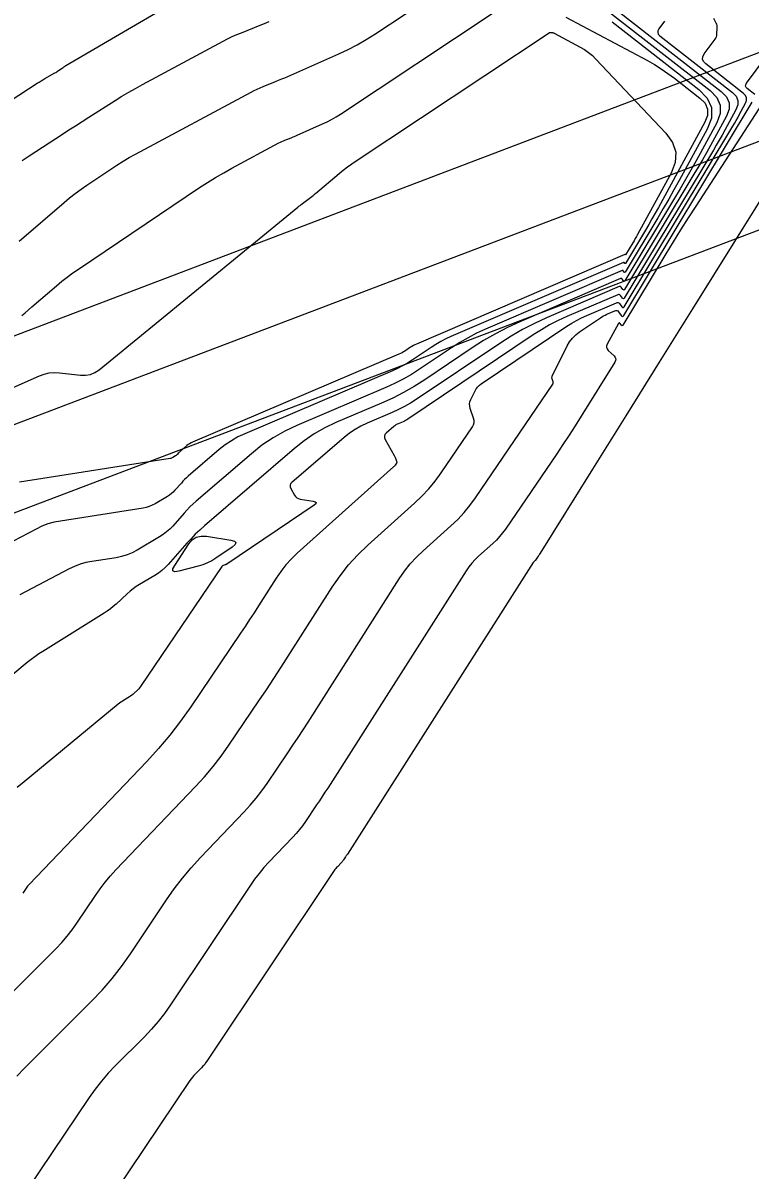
# Model space of a CAD drawing. Extents: x 658976 to 668721, y 639543 to 647196.
# Drawn here: x 662049.2 to 662093.1, y 641733.2 to 641802.5 of the extents above; entities that cross this region are included whole.
import ezdxf

# ---------------------------------------------------------------- set-up
doc = ezdxf.new("R2010")
doc.units = 0
for name, color, linetype in [('Ex_Major Contours', 7, 'Continuous'), ('Ex_Minor Contours', 7, 'Continuous'), ('R_Water', 7, 'Continuous')]:
    doc.layers.add(name, color=color, linetype=linetype)

msp = doc.modelspace()

# ---------------------------------------------------------------- linework, layer by layer
at = {"layer": 'Ex_Major Contours'}
for points in [[(662048.92, 641789.316), (662051.639, 641791.654), (662051.973, 641791.933), (662052.316, 641792.202), (662052.666, 641792.461), (662053.024, 641792.709), (662054.473, 641793.68), (662054.838, 641793.919), (662055.208, 641794.148), (662055.584, 641794.368), (662055.965, 641794.579), (662062.94, 641798.331), (662063.119, 641798.424), (662063.3, 641798.511), (662063.484, 641798.593), (662063.67, 641798.67), (662064.42, 641798.965), (662064.607, 641799.04), (662064.794, 641799.117), (662064.979, 641799.195), (662065.164, 641799.276), (662068.237, 641800.633), (662068.804, 641800.898), (662069.358, 641801.186), (662069.9, 641801.498), (662070.429, 641801.833), (662074.089, 641804.26)], [(662084.757, 641802.571), (662090.005, 641798.48), (662090.512, 641797.959), (662090.763, 641797.386), (662090.76, 641796.76), (662090.503, 641796.081), (662088.813, 641792.986), (662088.499, 641792.42), (662088.18, 641791.857), (662087.855, 641791.297), (662087.524, 641790.741), (662085.543, 641787.456), (662085.531, 641787.44), (662085.518, 641787.435), (662085.504, 641787.439), (662085.49, 641787.453), (662085.434, 641787.53), (662085.418, 641787.545), (662085.401, 641787.554), (662085.382, 641787.555), (662085.361, 641787.549), (662077.104, 641784.001), (662076.573, 641783.759), (662076.056, 641783.493), (662075.552, 641783.203), (662075.061, 641782.889), (662073.122, 641781.587), (662072.63, 641781.273), (662072.126, 641780.984), (662071.608, 641780.719), (662071.078, 641780.478), (662065.713, 641778.196), (662064.976, 641777.848), (662064.272, 641777.447), (662063.601, 641776.993), (662062.964, 641776.486), (662059.63, 641773.619), (662059.437, 641773.447), (662059.25, 641773.269), (662059.069, 641773.084), (662058.894, 641772.893), (662058.207, 641772.116), (662058.028, 641771.93), (662057.837, 641771.759), (662057.634, 641771.604), (662057.417, 641771.464), (662056.067, 641770.665), (662055.763, 641770.504), (662055.447, 641770.373), (662055.12, 641770.273), (662054.782, 641770.204), (662053.31, 641769.974), (662052.955, 641769.904), (662052.609, 641769.805), (662052.272, 641769.679), (662051.945, 641769.524), (662048.965, 641767.96)], [(662093.378, 641798.184), (662092.925, 641798.538), (662092.856, 641798.61), (662092.826, 641798.686), (662092.834, 641798.768), (662092.881, 641798.856), (662094.042, 641800.432)], [(662048.784, 641738.881), (662049.243, 641739.363), (662053.304, 641743.417), (662053.943, 641744.087), (662054.546, 641744.785), (662055.115, 641745.513), (662055.648, 641746.27), (662057.827, 641749.531), (662058.298, 641750.203), (662058.797, 641750.853), (662059.324, 641751.481), (662059.878, 641752.087), (662062.519, 641754.849), (662062.895, 641755.259), (662063.252, 641755.683), (662063.591, 641756.121), (662063.912, 641756.574), (662065.16, 641758.416), (662065.47, 641758.878), (662065.778, 641759.341), (662066.081, 641759.807), (662066.382, 641760.275), (662071.899, 641768.922), (662072.216, 641769.385), (662072.563, 641769.823), (662072.938, 641770.236), (662073.343, 641770.625), (662075.021, 641772.129), (662075.427, 641772.516), (662075.809, 641772.926), (662076.164, 641773.358), (662076.494, 641773.812), (662081.175, 641780.676), (662081.196, 641780.713), (662081.206, 641780.752), (662081.206, 641780.793), (662081.196, 641780.834), (662081.137, 641781.003), (662081.126, 641781.045), (662081.124, 641781.087), (662081.131, 641781.128), (662081.146, 641781.168), (662082.045, 641782.996), (662082.188, 641783.245), (662082.359, 641783.47), (662082.559, 641783.67), (662082.786, 641783.845), (662084.054, 641784.696), (662084.148, 641784.756), (662084.244, 641784.811), (662084.343, 641784.862), (662084.444, 641784.908), (662084.928, 641785.116), (662084.99, 641785.134), (662085.046, 641785.13), (662085.096, 641785.105), (662085.141, 641785.059), (662085.308, 641784.833), (662085.349, 641784.791), (662085.389, 641784.778), (662085.427, 641784.795), (662085.464, 641784.84), (662093.221, 641797.709)]]:
    msp.add_lwpolyline(points, dxfattribs=at)
at = {"layer": 'Ex_Minor Contours'}
for points in [[(662082.1, 641805.109), (662090.68, 641798.421), (662091.091, 641797.998), (662091.295, 641797.533), (662091.293, 641797.025), (662091.084, 641796.473), (662089.833, 641794.183), (662089.517, 641793.612), (662089.196, 641793.045), (662088.868, 641792.481), (662088.534, 641791.921), (662085.527, 641786.933), (662085.51, 641786.911), (662085.492, 641786.903), (662085.473, 641786.909), (662085.454, 641786.929), (662085.375, 641787.036), (662085.354, 641787.057), (662085.33, 641787.069), (662085.304, 641787.071), (662085.275, 641787.063), (662079.188, 641784.448), (662078.439, 641784.105), (662077.709, 641783.729), (662076.997, 641783.32), (662076.303, 641782.877), (662073.434, 641780.95), (662072.806, 641780.549), (662072.161, 641780.18), (662071.499, 641779.841), (662070.821, 641779.533), (662068.073, 641778.364), (662067.402, 641778.047), (662066.76, 641777.682), (662066.149, 641777.268), (662065.568, 641776.806), (662060.119, 641772.12), (662059.841, 641771.872), (662059.572, 641771.616), (662059.311, 641771.35), (662059.06, 641771.076), (662057.921, 641769.788), (662057.743, 641769.602), (662057.552, 641769.432), (662057.348, 641769.276), (662057.132, 641769.137), (662056.19, 641768.579), (662055.996, 641768.457), (662055.809, 641768.325), (662055.63, 641768.183), (662055.459, 641768.031), (662054.788, 641767.402), (662054.617, 641767.25), (662054.439, 641767.106), (662054.254, 641766.971), (662054.063, 641766.846), (662050.347, 641764.542), (662050.107, 641764.387), (662049.872, 641764.224), (662049.643, 641764.054), (662049.419, 641763.875), (662048.536, 641763.147)], [(662044.522, 641795.281), (662050.016, 641798.859), (662050.131, 641798.932), (662050.247, 641799.005), (662050.365, 641799.075), (662050.483, 641799.144), (662051.081, 641799.485), (662051.138, 641799.519), (662051.195, 641799.554), (662051.251, 641799.59), (662051.306, 641799.627), (662051.524, 641799.78), (662051.579, 641799.818), (662051.635, 641799.855), (662051.692, 641799.89), (662051.749, 641799.924), (662059.681, 641804.58)], [(662081.969, 641802.859), (662086.896, 641800.226), (662087.321, 641799.987), (662087.734, 641799.731), (662088.136, 641799.457), (662088.527, 641799.165), (662090.067, 641797.965), (662090.374, 641797.649), (662090.527, 641797.301), (662090.525, 641796.921), (662090.369, 641796.508), (662087.555, 641791.356), (662087.364, 641791.01), (662087.169, 641790.666), (662086.971, 641790.324), (662086.768, 641789.985), (662085.559, 641787.979), (662085.551, 641787.969), (662085.543, 641787.966), (662085.535, 641787.969), (662085.527, 641787.977), (662085.492, 641788.024), (662085.483, 641788.034), (662085.472, 641788.039), (662085.461, 641788.04), (662085.448, 641788.036), (662075.019, 641783.555), (662074.708, 641783.413), (662074.404, 641783.256), (662074.108, 641783.086), (662073.819, 641782.902), (662072.68, 641782.136), (662072.391, 641781.952), (662072.094, 641781.782), (662071.79, 641781.627), (662071.478, 641781.485), (662062.559, 641777.689), (662062.145, 641777.494), (662061.749, 641777.269), (662061.372, 641777.014), (662061.014, 641776.729), (662059.142, 641775.118), (662059.033, 641775.022), (662058.928, 641774.921), (662058.826, 641774.818), (662058.728, 641774.71), (662058.342, 641774.274), (662058.242, 641774.169), (662058.134, 641774.073), (662058.02, 641773.986), (662057.898, 641773.908), (662057.14, 641773.459), (662056.969, 641773.368), (662056.791, 641773.294), (662056.607, 641773.238), (662056.418, 641773.2), (662051.418, 641772.42), (662051.037, 641772.344), (662050.666, 641772.239), (662050.305, 641772.103), (662049.954, 641771.936), (662048.571, 641771.21)], [(662084.871, 641803.416), (662091.355, 641798.362), (662091.67, 641798.037), (662091.827, 641797.679), (662091.825, 641797.289), (662091.665, 641796.866), (662090.704, 641795.106), (662090.461, 641794.667), (662090.214, 641794.231), (662089.962, 641793.798), (662089.706, 641793.368), (662085.511, 641786.41), (662085.489, 641786.382), (662085.466, 641786.372), (662085.442, 641786.38), (662085.417, 641786.405), (662085.316, 641786.541), (662085.289, 641786.569), (662085.259, 641786.584), (662085.225, 641786.587), (662085.188, 641786.576), (662080.802, 641784.692), (662080.067, 641784.356), (662079.35, 641783.986), (662078.651, 641783.584), (662077.969, 641783.149), (662072.924, 641779.761), (662072.576, 641779.539), (662072.219, 641779.334), (662071.852, 641779.146), (662071.476, 641778.976), (662069.954, 641778.328), (662069.582, 641778.153), (662069.227, 641777.951), (662068.889, 641777.721), (662068.567, 641777.465), (662065.397, 641774.74), (662065.327, 641774.661), (662065.294, 641774.575), (662065.297, 641774.484), (662065.337, 641774.386), (662065.569, 641773.983), (662065.634, 641773.892), (662065.713, 641773.823), (662065.807, 641773.773), (662065.915, 641773.745), (662066.692, 641773.621), (662066.821, 641773.585), (662066.873, 641773.533), (662066.848, 641773.463), (662066.746, 641773.377), (662061.472, 641769.812), (662061.448, 641769.797), (662061.423, 641769.785), (662061.397, 641769.774), (662061.37, 641769.766), (662061.261, 641769.738), (662061.235, 641769.729), (662061.212, 641769.715), (662061.192, 641769.698), (662061.174, 641769.677), (662056.308, 641762.48), (662056.26, 641762.414), (662056.208, 641762.35), (662056.153, 641762.289), (662056.095, 641762.231), (662055.854, 641762.005), (662055.792, 641761.95), (662055.728, 641761.898), (662055.662, 641761.85), (662055.593, 641761.805), (662055.23, 641761.58), (662055.147, 641761.526), (662055.066, 641761.47), (662054.987, 641761.412), (662054.91, 641761.35), (662049.223, 641756.656), (662048.796, 641756.33)], [(662049.08, 641784.827), (662049.282, 641785), (662049.484, 641785.173), (662049.686, 641785.347), (662051.179, 641786.63), (662051.498, 641786.897), (662051.826, 641787.154), (662052.16, 641787.401), (662052.503, 641787.638), (662059.834, 641792.555), (662060.311, 641792.866), (662060.796, 641793.166), (662061.288, 641793.454), (662061.786, 641793.731), (662064.625, 641795.257), (662064.713, 641795.303), (662064.803, 641795.347), (662064.895, 641795.387), (662064.987, 641795.425), (662065.36, 641795.572), (662065.452, 641795.609), (662065.545, 641795.647), (662065.637, 641795.686), (662065.729, 641795.726), (662067.254, 641796.4), (662067.535, 641796.532), (662067.811, 641796.675), (662068.079, 641796.829), (662068.342, 641796.996), (662077.519, 641803.082)], [(662042.946, 641738.403), (662051.153, 641746.597), (662051.498, 641746.958), (662051.823, 641747.335), (662052.13, 641747.728), (662052.418, 641748.136), (662053.53, 641749.8), (662053.817, 641750.209), (662054.12, 641750.605), (662054.44, 641750.987), (662054.778, 641751.356), (662059.578, 641756.376), (662060.123, 641756.971), (662060.642, 641757.587), (662061.135, 641758.224), (662061.602, 641758.883), (662063.416, 641761.56), (662063.867, 641762.231), (662064.313, 641762.905), (662064.755, 641763.582), (662065.192, 641764.262), (662067.85, 641768.429), (662068.322, 641769.116), (662068.837, 641769.766), (662069.395, 641770.38), (662069.996, 641770.957), (662072.821, 641773.491), (662073.263, 641773.912), (662073.678, 641774.357), (662074.064, 641774.827), (662074.423, 641775.32), (662076.323, 641778.106), (662076.391, 641778.233), (662076.426, 641778.364), (662076.426, 641778.5), (662076.393, 641778.64), (662076.19, 641779.218), (662076.155, 641779.355), (662076.149, 641779.49), (662076.171, 641779.624), (662076.222, 641779.756), (662076.48, 641780.28), (662076.551, 641780.405), (662076.637, 641780.518), (662076.737, 641780.618), (662076.851, 641780.705), (662082.026, 641784.181), (662082.316, 641784.365), (662082.613, 641784.536), (662082.917, 641784.693), (662083.23, 641784.836), (662085.015, 641785.603), (662085.068, 641785.618), (662085.117, 641785.615), (662085.161, 641785.593), (662085.199, 641785.553), (662085.344, 641785.357), (662085.38, 641785.321), (662085.414, 641785.31), (662085.448, 641785.324), (662085.48, 641785.363), (662092.05, 641796.262), (662092.151, 641796.432), (662092.251, 641796.604), (662092.349, 641796.777), (662092.446, 641796.951), (662092.827, 641797.65), (662092.891, 641797.818), (662092.891, 641797.973), (662092.829, 641798.115), (662092.704, 641798.244), (662090.414, 641800.028), (662090.284, 641800.164), (662090.226, 641800.309), (662090.242, 641800.465), (662090.331, 641800.631), (662090.982, 641801.514), (662091.028, 641801.586), (662091.062, 641801.663), (662091.085, 641801.745), (662091.096, 641801.83), (662091.115, 641802.204), (662091.114, 641802.279), (662091.104, 641802.352), (662091.083, 641802.423), (662091.053, 641802.493), (662090.912, 641802.764)], [(662049.108, 641794.187), (662049.523, 641794.466), (662051.541, 641795.78), (662051.938, 641796.038), (662052.336, 641796.295), (662052.735, 641796.551), (662053.135, 641796.805), (662054.735, 641797.82), (662055.137, 641798.07), (662055.544, 641798.313), (662055.955, 641798.548), (662056.37, 641798.777), (662061.255, 641801.404), (662061.524, 641801.544), (662061.796, 641801.675), (662062.073, 641801.798), (662062.353, 641801.914), (662063.481, 641802.358), (662063.762, 641802.471), (662064.042, 641802.586)], [(662087.934, 641802.611), (662087.586, 641802.139), (662087.524, 641802.024), (662087.513, 641801.916), (662087.552, 641801.816), (662087.643, 641801.722), (662092.029, 641798.303), (662092.25, 641798.076), (662092.359, 641797.826), (662092.358, 641797.553), (662092.246, 641797.258), (662091.575, 641796.029), (662091.405, 641795.722), (662091.233, 641795.418), (662091.057, 641795.115), (662090.878, 641794.815), (662085.496, 641785.887), (662085.468, 641785.853), (662085.44, 641785.841), (662085.411, 641785.85), (662085.381, 641785.881), (662085.258, 641786.047), (662085.225, 641786.081), (662085.188, 641786.099), (662085.147, 641786.102), (662085.101, 641786.09), (662082.016, 641784.764), (662081.492, 641784.524), (662080.981, 641784.261), (662080.483, 641783.975), (662079.998, 641783.665), (662072.413, 641778.571), (662072.345, 641778.528), (662072.276, 641778.488), (662072.205, 641778.452), (662072.132, 641778.419), (662071.836, 641778.293), (662071.763, 641778.259), (662071.694, 641778.219), (662071.628, 641778.175), (662071.566, 641778.125), (662071.108, 641777.731), (662071.031, 641777.645), (662070.995, 641777.551), (662070.998, 641777.451), (662071.042, 641777.344), (662071.595, 641776.382), (662071.616, 641776.343), (662071.636, 641776.302), (662071.654, 641776.261), (662071.67, 641776.218), (662071.738, 641776.026), (662071.745, 641775.994), (662071.745, 641775.963), (662071.737, 641775.934), (662071.722, 641775.905), (662071.645, 641775.792), (662071.625, 641775.765), (662071.604, 641775.738), (662071.581, 641775.714), (662071.556, 641775.69), (662065.735, 641770.469), (662065.378, 641770.127), (662065.047, 641769.763), (662064.742, 641769.377), (662064.462, 641768.97), (662063.395, 641767.297), (662063.127, 641766.879), (662062.856, 641766.464), (662062.582, 641766.05), (662062.305, 641765.639), (662059.292, 641761.192), (662058.679, 641760.327), (662058.033, 641759.491), (662057.351, 641758.683), (662056.636, 641757.902), (662049.532, 641750.472), (662049.483, 641750.418), (662049.436, 641750.362), (662049.392, 641750.305), (662049.35, 641750.245), (662049.187, 641750.002), (662049.145, 641749.942)], [(662034.381, 641774.194), (662050.152, 641781.186), (662050.447, 641781.295), (662050.748, 641781.362), (662051.055, 641781.387), (662051.369, 641781.372), (662052.635, 641781.225), (662052.943, 641781.219), (662053.234, 641781.271), (662053.507, 641781.384), (662053.762, 641781.556), (662065.766, 641791.372), (662065.836, 641791.428), (662065.906, 641791.484), (662065.977, 641791.54), (662066.048, 641791.594), (662066.693, 641792.087), (662066.729, 641792.115), (662066.765, 641792.144), (662066.8, 641792.173), (662066.836, 641792.202), (662068.259, 641793.399), (662068.511, 641793.604), (662068.768, 641793.803), (662069.031, 641793.993), (662069.299, 641794.177), (662080.949, 641801.903), (662080.972, 641801.916), (662080.996, 641801.924), (662081.02, 641801.928), (662081.046, 641801.928), (662081.152, 641801.918), (662081.178, 641801.914), (662081.203, 641801.908), (662081.228, 641801.899), (662081.252, 641801.888), (662082.823, 641801.048), (662083.086, 641800.894), (662083.333, 641800.721), (662083.565, 641800.527), (662083.783, 641800.315), (662088.009, 641795.838), (662088.414, 641795.277), (662088.602, 641794.689), (662088.57, 641794.072), (662088.32, 641793.428), (662086.298, 641789.725), (662086.229, 641789.6), (662086.158, 641789.475), (662086.086, 641789.352), (662086.013, 641789.229), (662085.575, 641788.502), (662085.572, 641788.498), (662085.569, 641788.497), (662085.566, 641788.498), (662085.563, 641788.501), (662085.551, 641788.518), (662085.547, 641788.522), (662085.544, 641788.524), (662085.539, 641788.524), (662085.535, 641788.523), (662072.935, 641783.109), (662072.842, 641783.067), (662072.752, 641783.02), (662072.663, 641782.969), (662072.577, 641782.914), (662072.237, 641782.686), (662072.151, 641782.631), (662072.063, 641782.58), (662071.972, 641782.534), (662071.879, 641782.492), (662059.404, 641777.183), (662059.313, 641777.14), (662059.226, 641777.09), (662059.143, 641777.034), (662059.064, 641776.972), (662058.653, 641776.617), (662058.629, 641776.596), (662058.606, 641776.574), (662058.583, 641776.551), (662058.562, 641776.528), (662058.477, 641776.432), (662058.455, 641776.409), (662058.431, 641776.388), (662058.406, 641776.368), (662058.379, 641776.351), (662058.212, 641776.252), (662058.175, 641776.232), (662058.136, 641776.216), (662058.095, 641776.204), (662058.053, 641776.195), (662048.95, 641774.775)], [(662094.297, 641798.345), (662089.812, 641791.445), (662089.351, 641790.729), (662088.896, 641790.009), (662088.447, 641789.285), (662088.004, 641788.558), (662085.404, 641784.244), (662085.385, 641784.22), (662085.364, 641784.212), (662085.344, 641784.219), (662085.322, 641784.241), (662085.234, 641784.36), (662085.212, 641784.382), (662085.192, 641784.388), (662085.173, 641784.379), (662085.154, 641784.354), (662084.47, 641783.11), (662084.43, 641783.006), (662084.426, 641782.907), (662084.459, 641782.815), (662084.528, 641782.727), (662084.878, 641782.389), (662084.947, 641782.302), (662084.977, 641782.21), (662084.97, 641782.114), (662084.925, 641782.013), (662082.895, 641778.753), (662082.533, 641778.178), (662082.164, 641777.606), (662081.79, 641777.038), (662081.409, 641776.473), (662078.313, 641771.933), (662078.143, 641771.7), (662077.96, 641771.477), (662077.763, 641771.266), (662077.554, 641771.067), (662076.691, 641770.292), (662076.482, 641770.092), (662076.289, 641769.88), (662076.11, 641769.654), (662075.947, 641769.416), (662067.572, 641756.288), (662067.408, 641756.032), (662067.242, 641755.778), (662067.074, 641755.525), (662066.904, 641755.272), (662066.222, 641754.266), (662066.047, 641754.018), (662065.861, 641753.779), (662065.666, 641753.547), (662065.461, 641753.323), (662064.018, 641751.813), (662063.715, 641751.483), (662063.427, 641751.139), (662063.154, 641750.784), (662062.897, 641750.416), (662058.064, 641743.187), (662057.706, 641742.679), (662057.325, 641742.19), (662056.919, 641741.721), (662056.491, 641741.271), (662054.728, 641739.511), (662054.299, 641739.061), (662053.893, 641738.592), (662053.51, 641738.104), (662053.151, 641737.597), (662049.429, 641732.065)], [(662097.242, 641797.437), (662089.615, 641785.232), (662089.111, 641784.426), (662088.607, 641783.62), (662088.103, 641782.813), (662087.6, 641782.007), (662085.586, 641778.781), (662085.082, 641777.974), (662084.579, 641777.167), (662084.076, 641776.36), (662083.574, 641775.553), (662080.41, 641770.471), (662080.381, 641770.426), (662080.352, 641770.381), (662080.323, 641770.336), (662080.293, 641770.292), (662080.131, 641770.055), (662080.121, 641770.041), (662080.111, 641770.028), (662080.1, 641770.016), (662080.087, 641770.005), (662080.038, 641769.96), (662080.026, 641769.949), (662080.015, 641769.937), (662080.004, 641769.924), (662079.995, 641769.91), (662068.762, 641752.301), (662068.734, 641752.258), (662068.706, 641752.215), (662068.677, 641752.171), (662068.648, 641752.128), (662068.532, 641751.957), (662068.503, 641751.915), (662068.471, 641751.874), (662068.438, 641751.835), (662068.403, 641751.797), (662068.157, 641751.54), (662068.106, 641751.484), (662068.057, 641751.425), (662068.01, 641751.365), (662067.967, 641751.302), (662060.271, 641739.79), (662060.197, 641739.684), (662060.118, 641739.583), (662060.033, 641739.485), (662059.944, 641739.391), (662059.577, 641739.025), (662059.487, 641738.931), (662059.403, 641738.834), (662059.323, 641738.732), (662059.248, 641738.626), (662051.904, 641727.708)]]:
    msp.add_lwpolyline(points, dxfattribs=at)
msp.add_lwpolyline([(662061.935, 641771.205), (662062.026, 641771.113), (662061.982, 641770.992), (662061.803, 641770.84), (662060.82, 641770.176), (662060.569, 641770.021), (662060.308, 641769.889), (662060.036, 641769.78), (662059.754, 641769.694), (662058.578, 641769.389), (662058.343, 641769.354), (662058.223, 641769.402), (662058.217, 641769.53), (662058.326, 641769.741), (662059.176, 641771.031), (662059.386, 641771.277), (662059.633, 641771.438), (662059.919, 641771.512), (662060.242, 641771.5), (662061.709, 641771.266)], close=True, dxfattribs=at)
at = {"layer": 'R_Water'}
for p, q in [((662011.044, 641769.324), (662138.918, 641817.923)), ((661564.222, 641594.16), (662140.694, 641813.249)), ((662005.431, 641756.493), (662142.471, 641808.576))]:
    msp.add_line(p, q, dxfattribs=at)

doc.saveas('drawing.dxf')
